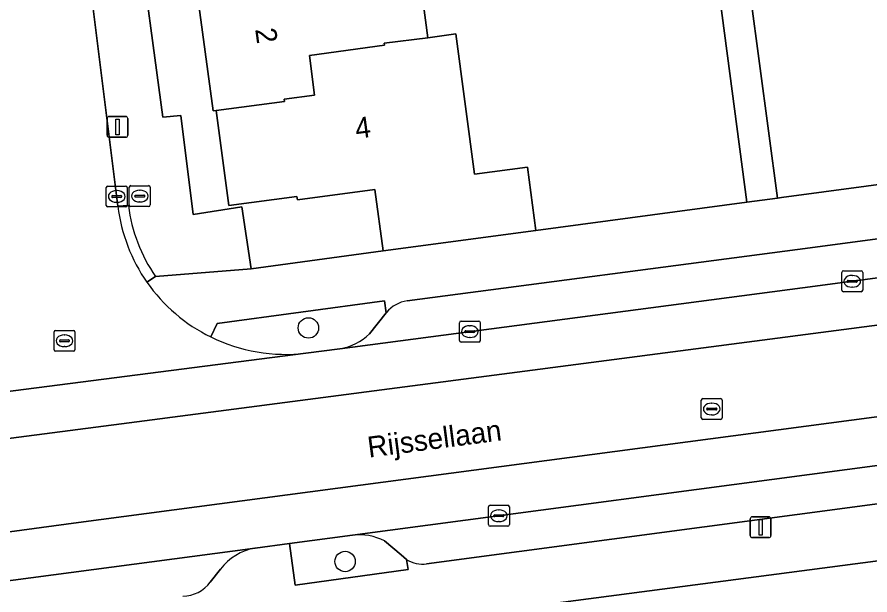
# Model space of a CAD drawing. Extents: x 158472 to 159562, y 388525 to 389606.
# Drawn here: x 159307.89 to 159348.79, y 389068.8 to 389096.5 of the extents above; entities that cross this region are included whole.
import ezdxf

# ---------------------------------------------------------------- set-up
doc = ezdxf.new("R2010")
doc.units = 0
for name, color, linetype in [('IMGEO_Boom', 7, 'Continuous'), ('IMGEO_Brandkraan', 7, 'Continuous'), ('IMGEO_Erf', 7, 'Continuous'), ('IMGEO_Groenvoorziening', 7, 'Continuous'), ('IMGEO_Kolk', 7, 'Continuous'), ('IMGEO_Lichtmast', 7, 'Continuous'), ('IMGEO_Muur', 7, 'Continuous'), ('IMGEO_Openbare_ruimte_label', 7, 'Continuous'), ('IMGEO_Pand', 7, 'Continuous'), ('IMGEO_Pand_nummerreeks', 7, 'Continuous'), ('IMGEO_Parkeervlak_open', 7, 'Continuous'), ('IMGEO_Rijbaan_lokaal_gesloten', 7, 'Continuous'), ('IMGEO_Rijbaan_lokaal_open', 7, 'Continuous'), ('IMGEO_Rioolput', 7, 'Continuous'), ('IMGEO_Voetpad_open', 7, 'Continuous')]:
    doc.layers.add(name, color=color, linetype=linetype)

msp = doc.modelspace()

# ---------------------------------------------------------------- linework, layer by layer
at = {"layer": 'IMGEO_Boom'}
for centre in [(159321.861, 389081.598), (159323.62, 389070.407)]:
    msp.add_circle(centre, 0.489, dxfattribs=at)
at = {"layer": 'IMGEO_Brandkraan'}
for p, q in [((159313.274, 389087.49), (159313.274, 389088.342)), ((159313.349, 389088.416), (159314.201, 389088.416)), ((159313.762, 389088.196), (159313.787, 389088.196)), ((159314.275, 389088.342), (159314.275, 389087.49)), ((159313.533, 389087.91), (159313.533, 389087.922)), ((159313.971, 389087.873), (159313.573, 389087.873)), ((159313.576, 389087.959), (159313.974, 389087.959)), ((159313.785, 389087.636), (159313.76, 389087.636)), ((159314.017, 389087.922), (159314.017, 389087.91)), ((159314.201, 389087.416), (159313.349, 389087.416))]:
    msp.add_line(p, q, dxfattribs=at)
for points in [[(159313.274, 389087.49), (159313.274, 389088.342)], [(159313.349, 389088.416), (159314.201, 389088.416)], [(159314.275, 389088.342), (159314.275, 389087.49)], [(159314.201, 389087.416), (159313.349, 389087.416)]]:
    msp.add_lwpolyline(points, dxfattribs=at)
for centre, radius, start, end in [((159313.351, 389088.34), 0.0765, 91.552, 178.448), ((159313.351, 389088.34), 0.0765, 91.552, 178.448), ((159314.199, 389088.34), 0.0765, 1.552, 88.448), ((159314.199, 389088.34), 0.0765, 1.552, 88.448), ((159313.573, 389087.919), 0.0403, 85.8775, 175.7526), ((159313.57, 389087.909), 0.0366, 178.938, 274.7102), ((159313.974, 389087.916), 0.043, 264.8664, 352.4533), ((159313.978, 389087.921), 0.0386, 1.7309, 96.639), ((159313.351, 389087.492), 0.0765, 181.552, 268.448), ((159313.351, 389087.492), 0.0765, 181.552, 268.448), ((159314.199, 389087.492), 0.0765, 271.552, 358.448), ((159314.199, 389087.492), 0.0765, 271.552, 358.448)]:
    msp.add_arc(centre, radius, start, end, dxfattribs=at)
for centre, major_axis, ratio, start_param, end_param in [((159313.761, 389087.916), (-0.387, 0.002), 0.722429, 4.712389, 7.853982), ((159313.786, 389087.916), (-0.39, 0.002), 0.717154, 1.570796, 4.712389)]:
    msp.add_ellipse(centre, major_axis=major_axis, ratio=ratio, start_param=start_param, end_param=end_param, dxfattribs=at)
at = {"layer": 'IMGEO_Erf'}
for points in [[(159352.211, 389139.695), (159338.881, 389137.897), (159339.745, 389131.63), (159337.073, 389131.262), (159337.271, 389129.77), (159343.723, 389130.607), (159344.119, 389127.555), (159344.516, 389124.503), (159344.912, 389121.451), (159339.925, 389120.803), (159342.437, 389102.327), (159345.018, 389102.665), (159345.65, 389097.846), (159343.069, 389097.507), (159344.352, 389087.819), (159344.54, 389087.844), (159356.483, 389089.447)], [(159314.962, 389105.339), (159315.468, 389105.407), (159314.617, 389111.648), (159313.701, 389118.362), (159318.669, 389119.016), (159317.951, 389124.469), (159313.786, 389123.89), (159311.088, 389119.793), (159314.889, 389091.7), (159315.738, 389091.785), (159316.34, 389087.03), (159318.667, 389087.401), (159319.111, 389084.425), (159325.443, 389085.296), (159325.055, 389088.233), (159321.331, 389087.741), (159321.31, 389087.9), (159318.038, 389087.467), (159317.436, 389092.022), (159317.297, 389092.004), (159316.395, 389098.619), (159316.058, 389101.088), (159314.882, 389100.929)], [(159326.741, 389101.919), (159327.588, 389095.508), (159328.939, 389095.687), (159329.828, 389088.961), (159332.36, 389089.296), (159332.761, 389086.263), (159342.881, 389087.622), (159341.594, 389097.439)], [(159374.029, 389073.695), (159324.451, 389067.191), (159325.176, 389061.486), (159328.004, 389061.857), (159327.624, 389064.755), (159333.317, 389065.501), (159333.682, 389062.727), (159333.832, 389062.747), (159334.145, 389062.788), (159339.332, 389063.469), (159339.698, 389060.676), (159339.844, 389060.695), (159340.34, 389060.76), (159345.347, 389061.417), (159350.42, 389062.083)]]:
    msp.add_lwpolyline(points, dxfattribs=at)
at = {"layer": 'IMGEO_Groenvoorziening'}
for points in [[(159325.59, 389082.317), (159325.512, 389082.892), (159317.492, 389081.805), (159317.178, 389081.166)], [(159324.796, 389081.316), (159325.59, 389082.317)], [(159321.744, 389080.39), (159323.368, 389080.603)], [(159323.976, 389071.67), (159320.95, 389071.268), (159321.23, 389069.273), (159326.638, 389070.015), (159326.571, 389070.5)], [(159326.571, 389070.5), (159326.304, 389070.725), (159325.515, 389071.389)]]:
    msp.add_lwpolyline(points, dxfattribs=at)
for centre, radius, start, end in [((159320.775, 389088.508), 8.175, 243.8999, 276.8094), ((159322.948, 389083.23), 2.66, 279.0744, 313.9915), ((159324.3, 389069.09), 2.6, 62.147, 97.1582)]:
    msp.add_arc(centre, radius, start, end, dxfattribs=at)
at = {"layer": 'IMGEO_Kolk'}
for p, q in [((159312.17, 389087.472), (159312.17, 389088.324)), ((159312.245, 389088.398), (159313.097, 389088.398)), ((159312.658, 389088.178), (159312.683, 389088.178)), ((159313.171, 389088.324), (159313.171, 389087.472)), ((159312.429, 389087.892), (159312.429, 389087.904)), ((159312.867, 389087.855), (159312.469, 389087.855)), ((159312.472, 389087.941), (159312.87, 389087.941)), ((159312.681, 389087.618), (159312.656, 389087.618)), ((159312.913, 389087.904), (159312.913, 389087.892)), ((159313.097, 389087.398), (159312.245, 389087.398)), ((159347.441, 389083.407), (159347.441, 389084.259)), ((159347.516, 389084.333), (159348.368, 389084.333)), ((159347.929, 389084.113), (159347.954, 389084.113)), ((159348.442, 389084.259), (159348.442, 389083.407)), ((159347.7, 389083.827), (159347.7, 389083.839)), ((159348.138, 389083.79), (159347.74, 389083.79)), ((159347.743, 389083.876), (159348.141, 389083.876)), ((159347.952, 389083.553), (159347.927, 389083.553)), ((159348.184, 389083.839), (159348.184, 389083.827)), ((159348.368, 389083.333), (159347.516, 389083.333)), ((159329.18, 389081.923), (159330.032, 389081.923)), ((159329.105, 389080.997), (159329.105, 389081.849)), ((159329.593, 389081.703), (159329.618, 389081.703)), ((159330.106, 389081.849), (159330.106, 389080.997)), ((159329.364, 389081.417), (159329.364, 389081.429)), ((159329.802, 389081.38), (159329.404, 389081.38)), ((159329.407, 389081.466), (159329.805, 389081.466)), ((159329.616, 389081.143), (159329.591, 389081.143)), ((159329.848, 389081.429), (159329.848, 389081.417)), ((159330.032, 389080.923), (159329.18, 389080.923)), ((159330.496, 389072.173), (159330.496, 389073.025)), ((159330.571, 389073.099), (159331.423, 389073.099)), ((159331.497, 389073.025), (159331.497, 389072.173)), ((159330.755, 389072.593), (159330.755, 389072.605)), ((159331.193, 389072.556), (159330.795, 389072.556)), ((159330.798, 389072.642), (159331.196, 389072.642)), ((159330.984, 389072.879), (159331.009, 389072.879)), ((159331.239, 389072.605), (159331.239, 389072.593)), ((159331.423, 389072.099), (159330.571, 389072.099)), ((159331.007, 389072.319), (159330.982, 389072.319))]:
    msp.add_line(p, q, dxfattribs=at)
for points in [[(159312.17, 389087.472), (159312.17, 389088.324)], [(159312.245, 389088.398), (159313.097, 389088.398)], [(159313.171, 389088.324), (159313.171, 389087.472)], [(159313.097, 389087.398), (159312.245, 389087.398)], [(159347.441, 389083.407), (159347.441, 389084.259)], [(159347.516, 389084.333), (159348.368, 389084.333)], [(159348.442, 389084.259), (159348.442, 389083.407)], [(159348.368, 389083.333), (159347.516, 389083.333)], [(159329.18, 389081.923), (159330.032, 389081.923)], [(159329.105, 389080.997), (159329.105, 389081.849)], [(159330.106, 389081.849), (159330.106, 389080.997)], [(159330.032, 389080.923), (159329.18, 389080.923)], [(159330.496, 389072.173), (159330.496, 389073.025)], [(159330.571, 389073.099), (159331.423, 389073.099)], [(159331.497, 389073.025), (159331.497, 389072.173)], [(159331.423, 389072.099), (159330.571, 389072.099)]]:
    msp.add_lwpolyline(points, dxfattribs=at)
for centre, radius, start, end in [((159312.247, 389088.322), 0.0765, 91.552, 178.448), ((159312.247, 389088.322), 0.0765, 91.552, 178.448), ((159313.095, 389088.322), 0.0765, 1.552, 88.448), ((159313.095, 389088.322), 0.0765, 1.552, 88.448), ((159312.469, 389087.901), 0.0403, 85.8775, 175.7526), ((159312.466, 389087.891), 0.0366, 178.938, 274.7102), ((159312.87, 389087.898), 0.043, 264.8664, 352.4533), ((159312.874, 389087.903), 0.0386, 1.7309, 96.639), ((159312.247, 389087.474), 0.0765, 181.552, 268.448), ((159312.247, 389087.474), 0.0765, 181.552, 268.448), ((159313.095, 389087.474), 0.0765, 271.552, 358.448), ((159313.095, 389087.474), 0.0765, 271.552, 358.448), ((159347.518, 389084.257), 0.0765, 91.552, 178.448), ((159347.518, 389084.257), 0.0765, 91.552, 178.448), ((159348.366, 389084.257), 0.0765, 1.552, 88.448), ((159348.366, 389084.257), 0.0765, 1.552, 88.448), ((159347.74, 389083.836), 0.0403, 85.8775, 175.7526), ((159347.737, 389083.826), 0.0366, 178.938, 274.7102), ((159348.141, 389083.833), 0.043, 264.8664, 352.4533), ((159348.145, 389083.838), 0.0386, 1.7309, 96.639), ((159347.518, 389083.409), 0.0765, 181.552, 268.448), ((159347.518, 389083.409), 0.0765, 181.552, 268.448), ((159348.366, 389083.409), 0.0765, 271.552, 358.448), ((159348.366, 389083.409), 0.0765, 271.552, 358.448), ((159329.182, 389081.847), 0.0765, 91.552, 178.448), ((159329.182, 389081.847), 0.0765, 91.552, 178.448), ((159330.03, 389081.847), 0.0765, 1.552, 88.448), ((159330.03, 389081.847), 0.0765, 1.552, 88.448), ((159329.404, 389081.426), 0.0403, 85.8775, 175.7526), ((159329.401, 389081.416), 0.0366, 178.938, 274.7102), ((159329.805, 389081.423), 0.043, 264.8664, 352.4533), ((159329.809, 389081.428), 0.0386, 1.7309, 96.639), ((159329.182, 389080.999), 0.0765, 181.552, 268.448), ((159329.182, 389080.999), 0.0765, 181.552, 268.448), ((159330.03, 389080.999), 0.0765, 271.552, 358.448), ((159330.03, 389080.999), 0.0765, 271.552, 358.448), ((159330.573, 389073.023), 0.0765, 91.552, 178.448), ((159330.573, 389073.023), 0.0765, 91.552, 178.448), ((159331.421, 389073.023), 0.0765, 1.552, 88.448), ((159331.421, 389073.023), 0.0765, 1.552, 88.448), ((159330.795, 389072.602), 0.0403, 85.8775, 175.7526), ((159330.792, 389072.592), 0.0366, 178.938, 274.7102), ((159331.196, 389072.599), 0.043, 264.8664, 352.4533), ((159331.2, 389072.604), 0.0386, 1.7309, 96.639), ((159330.573, 389072.175), 0.0765, 181.552, 268.448), ((159330.573, 389072.175), 0.0765, 181.552, 268.448), ((159331.421, 389072.175), 0.0765, 271.552, 358.448), ((159331.421, 389072.175), 0.0765, 271.552, 358.448)]:
    msp.add_arc(centre, radius, start, end, dxfattribs=at)
for centre, major_axis, ratio, start_param, end_param in [((159312.657, 389087.898), (-0.387, 0.002), 0.722429, 4.712389, 7.853982), ((159312.682, 389087.898), (-0.39, 0.002), 0.717154, 1.570796, 4.712389), ((159347.928, 389083.833), (-0.387, 0.002), 0.722429, 4.712389, 7.853982), ((159347.953, 389083.833), (-0.39, 0.002), 0.717154, 1.570796, 4.712389), ((159329.592, 389081.423), (-0.387, 0.002), 0.722429, 4.712389, 7.853982), ((159329.617, 389081.423), (-0.39, 0.002), 0.717154, 1.570796, 4.712389), ((159330.983, 389072.599), (-0.387, 0.002), 0.722429, 4.712389, 7.853982), ((159331.008, 389072.599), (-0.39, 0.002), 0.717154, 1.570796, 4.712389)]:
    msp.add_ellipse(centre, major_axis=major_axis, ratio=ratio, start_param=start_param, end_param=end_param, dxfattribs=at)
at = {"layer": 'IMGEO_Lichtmast'}
for p, q in [((159312.31, 389091.734), (159313.1, 389091.734)), ((159313.1, 389091.734), (159312.31, 389091.734)), ((159312.21, 389090.834), (159312.21, 389091.634)), ((159312.21, 389091.634), (159312.21, 389090.834)), ((159313.2, 389091.634), (159313.2, 389090.834)), ((159313.2, 389090.834), (159313.2, 389091.634)), ((159313.1, 389090.734), (159312.31, 389090.734)), ((159312.31, 389090.734), (159313.1, 389090.734)), ((159343.15, 389072.55), (159343.94, 389072.55)), ((159343.94, 389072.55), (159343.15, 389072.55)), ((159343.05, 389071.65), (159343.05, 389072.45)), ((159343.05, 389072.45), (159343.05, 389071.65)), ((159344.04, 389072.45), (159344.04, 389071.65)), ((159344.04, 389071.65), (159344.04, 389072.45)), ((159343.94, 389071.55), (159343.15, 389071.55)), ((159343.15, 389071.55), (159343.94, 389071.55))]:
    msp.add_line(p, q, dxfattribs=at)
for points in [[(159312.63, 389091.609), (159312.78, 389091.609), (159312.78, 389090.859), (159312.63, 389090.859), (159312.63, 389091.609)], [(159343.47, 389072.425), (159343.62, 389072.425), (159343.62, 389071.675), (159343.47, 389071.675), (159343.47, 389072.425)]]:
    msp.add_lwpolyline(points, dxfattribs=at)
for centre, start, end in [((159312.31, 389091.634), 90, 180), ((159312.31, 389091.634), 90, 180), ((159313.1, 389091.634), 0, 90), ((159313.1, 389091.634), 360, 90), ((159312.31, 389090.834), 180, 270), ((159312.31, 389090.834), 180, 270), ((159313.1, 389090.834), 270, 0), ((159313.1, 389090.834), 270, 0), ((159343.15, 389072.45), 90, 180), ((159343.15, 389072.45), 90, 180), ((159343.94, 389072.45), 0, 90), ((159343.94, 389072.45), 360, 90), ((159343.15, 389071.65), 180, 270), ((159343.15, 389071.65), 180, 270), ((159343.94, 389071.65), 270, 0), ((159343.94, 389071.65), 270, 0)]:
    msp.add_arc(centre, 0.1, start, end, dxfattribs=at)
at = {"layer": 'IMGEO_Muur'}
msp.add_lwpolyline([(159344.54, 389087.844), (159356.483, 389089.447)], dxfattribs=at)
at = {"layer": 'IMGEO_Pand'}
for points in [[(159316.395, 389098.619), (159317.297, 389092.004), (159317.436, 389092.022), (159320.708, 389092.455), (159320.697, 389092.554), (159322.159, 389092.747), (159321.908, 389094.652), (159325.512, 389095.144), (159325.498, 389095.243), (159327.588, 389095.508), (159326.741, 389101.919), (159321.018, 389101.17), (159321.269, 389099.261)], [(159327.588, 389095.508), (159325.498, 389095.243), (159325.512, 389095.144), (159321.908, 389094.652), (159322.159, 389092.747), (159320.697, 389092.554), (159320.708, 389092.455), (159317.436, 389092.022), (159318.038, 389087.467), (159321.31, 389087.9), (159321.331, 389087.741), (159325.055, 389088.233), (159325.443, 389085.296), (159332.761, 389086.263), (159332.36, 389089.296), (159329.828, 389088.961), (159328.939, 389095.687)]]:
    msp.add_lwpolyline(points, close=True, dxfattribs=at)
at = {"layer": 'IMGEO_Parkeervlak_open'}
for points in [[(159363.816, 389087.815), (159345.307, 389085.35), (159326.595, 389082.895)], [(159323.368, 389080.603), (159345.55, 389083.513), (159367.761, 389086.478)], [(159325.611, 389082.343), (159325.59, 389082.317), (159324.796, 389081.316)], [(159372.198, 389077.979), (159349.508, 389075.057), (159323.976, 389071.67)], [(159327.53, 389070.295), (159349.745, 389073.243), (159368.886, 389075.707)], [(159325.515, 389071.389), (159326.304, 389070.725), (159326.571, 389070.5)], [(159319.301, 389071.049), (159286.177, 389066.661), (159256.589, 389062.588)], [(159317.158, 389069.418), (159317.643, 389070.044)]]:
    msp.add_lwpolyline(points, dxfattribs=at)
for centre, radius, start, end in [((159326.808, 389081.363), 1.547, 97.8997, 140.683), ((159322.948, 389083.23), 2.66, 279.0744, 313.9915), ((159324.3, 389069.09), 2.6, 62.147, 97.1582), ((159319.789, 389068.373), 2.72, 100.3421, 142.1023), ((159327.321, 389071.661), 1.382, 237.1522, 278.7154), ((159315.817, 389070.417), 1.672, 270.8202, 323.3148)]:
    msp.add_arc(centre, radius, start, end, dxfattribs=at)
at = {"layer": 'IMGEO_Rijbaan_lokaal_gesloten'}
for points in [[(159418.501, 389092.976), (159412.98, 389091.5), (159407.81, 389090.242), (159403.022, 389089.274), (159397.749, 389088.278), (159393.36, 389087.565), (159388.584, 389086.94), (159366.621, 389084.011), (159340.073, 389080.552), (159312.897, 389077.011), (159290.234, 389074.059), (159274.487, 389072.007), (159267.148, 389071.036), (159262.964, 389070.46), (159261.301, 389070.285), (159251.185, 389069.223), (159237.567, 389067.949), (159235.659, 389068.122), (159233.867, 389068.411), (159231.939, 389069.124), (159229.973, 389070.213), (159228.98, 389071.135), (159235.794, 389052.158)], [(159251.185, 389069.223), (159261.301, 389070.285), (159262.964, 389070.46), (159267.148, 389071.036), (159274.487, 389072.007), (159290.234, 389074.059), (159312.897, 389077.011), (159340.073, 389080.552), (159366.621, 389084.011), (159388.584, 389086.94), (159393.36, 389087.565), (159397.749, 389088.278), (159403.022, 389089.274), (159407.81, 389090.242), (159412.98, 389091.5), (159418.501, 389092.976)], [(159399.634, 389090.989), (159394.856, 389090.182), (159392.53, 389089.725), (159389.396, 389089.326), (159367.761, 389086.478), (159345.55, 389083.513), (159323.368, 389080.603), (159321.744, 389080.39), (159299.114, 389077.486), (159298.366, 389077.387), (159273.397, 389074.097), (159265.956, 389073.153), (159261.582, 389072.573), (159255.975, 389071.96), (159255.565, 389071.915), (159252.216, 389071.601), (159242.945, 389070.731), (159238.35, 389070.282)], [(159400.63, 389083.682), (159392.747, 389082.881), (159356.839, 389078.367), (159310.832, 389072.27), (159256.702, 389064.963), (159248.545, 389063.862)], [(159248.545, 389063.862), (159256.702, 389064.963), (159310.832, 389072.27), (159356.839, 389078.367), (159392.747, 389082.881)], [(159247.564, 389061.345), (159253.316, 389062.137), (159256.589, 389062.588), (159286.177, 389066.661), (159319.301, 389071.049), (159320.95, 389071.268), (159323.976, 389071.67), (159349.508, 389075.057), (159372.198, 389077.979), (159373.643, 389078.165), (159377.9, 389078.713), (159391.266, 389080.434), (159400.896, 389081.349), (159401.887, 389081.525), (159402.873, 389081.603)]]:
    msp.add_lwpolyline(points, dxfattribs=at)
at = {"layer": 'IMGEO_Rijbaan_lokaal_open'}
for points in [[(159312.729, 389087.427), (159311.197, 389099.595), (159309.066, 389116.649)], [(159299.114, 389077.486), (159321.744, 389080.39)]]:
    msp.add_lwpolyline(points, dxfattribs=at)
for centre, radius, start, end in [((159320.717, 389088.386), 8.045, 186.8445, 214.8801), ((159320.774, 389088.467), 8.138, 215.1195, 243.7798), ((159320.775, 389088.508), 8.175, 243.8999, 276.8094)]:
    msp.add_arc(centre, radius, start, end, dxfattribs=at)
at = {"layer": 'IMGEO_Rioolput'}
for p, q in [((159309.74, 389081.482), (159310.592, 389081.482)), ((159309.665, 389080.556), (159309.665, 389081.408)), ((159310.153, 389081.262), (159310.178, 389081.262)), ((159310.666, 389081.408), (159310.666, 389080.556)), ((159309.924, 389080.976), (159309.924, 389080.988)), ((159310.362, 389080.939), (159309.964, 389080.939)), ((159309.967, 389081.025), (159310.365, 389081.025)), ((159310.176, 389080.702), (159310.151, 389080.702)), ((159310.408, 389080.988), (159310.408, 389080.976)), ((159310.592, 389080.482), (159309.74, 389080.482)), ((159340.776, 389078.213), (159341.628, 389078.213)), ((159340.701, 389077.287), (159340.701, 389078.139)), ((159341.189, 389077.993), (159341.214, 389077.993)), ((159341.702, 389078.139), (159341.702, 389077.287)), ((159340.96, 389077.707), (159340.96, 389077.719)), ((159341.398, 389077.67), (159341, 389077.67)), ((159341.003, 389077.756), (159341.401, 389077.756)), ((159341.212, 389077.433), (159341.187, 389077.433)), ((159341.444, 389077.719), (159341.444, 389077.707)), ((159341.628, 389077.213), (159340.776, 389077.213))]:
    msp.add_line(p, q, dxfattribs=at)
for points in [[(159309.74, 389081.482), (159310.592, 389081.482)], [(159309.665, 389080.556), (159309.665, 389081.408)], [(159310.666, 389081.408), (159310.666, 389080.556)], [(159310.592, 389080.482), (159309.74, 389080.482)], [(159340.776, 389078.213), (159341.628, 389078.213)], [(159340.701, 389077.287), (159340.701, 389078.139)], [(159341.702, 389078.139), (159341.702, 389077.287)], [(159341.628, 389077.213), (159340.776, 389077.213)]]:
    msp.add_lwpolyline(points, dxfattribs=at)
for centre, radius, start, end in [((159309.742, 389081.406), 0.0765, 91.552, 178.448), ((159309.742, 389081.406), 0.0765, 91.552, 178.448), ((159310.59, 389081.406), 0.0765, 1.552, 88.448), ((159310.59, 389081.406), 0.0765, 1.552, 88.448), ((159309.964, 389080.985), 0.0403, 85.8775, 175.7526), ((159309.961, 389080.975), 0.0366, 178.938, 274.7102), ((159310.365, 389080.982), 0.043, 264.8664, 352.4533), ((159310.369, 389080.987), 0.0386, 1.7309, 96.639), ((159309.742, 389080.558), 0.0765, 181.552, 268.448), ((159309.742, 389080.558), 0.0765, 181.552, 268.448), ((159310.59, 389080.558), 0.0765, 271.552, 358.448), ((159310.59, 389080.558), 0.0765, 271.552, 358.448), ((159340.778, 389078.137), 0.0765, 91.552, 178.448), ((159340.778, 389078.137), 0.0765, 91.552, 178.448), ((159341.626, 389078.137), 0.0765, 1.552, 88.448), ((159341.626, 389078.137), 0.0765, 1.552, 88.448), ((159341, 389077.716), 0.0403, 85.8775, 175.7526), ((159340.997, 389077.706), 0.0366, 178.938, 274.7102), ((159341.401, 389077.713), 0.043, 264.8664, 352.4533), ((159341.405, 389077.718), 0.0386, 1.7309, 96.639), ((159340.778, 389077.289), 0.0765, 181.552, 268.448), ((159340.778, 389077.289), 0.0765, 181.552, 268.448), ((159341.626, 389077.289), 0.0765, 271.552, 358.448), ((159341.626, 389077.289), 0.0765, 271.552, 358.448)]:
    msp.add_arc(centre, radius, start, end, dxfattribs=at)
for centre, major_axis, ratio, start_param, end_param in [((159310.152, 389080.982), (-0.387, 0.002), 0.722429, 4.712389, 7.853982), ((159310.177, 389080.982), (-0.39, 0.002), 0.717154, 1.570796, 4.712389), ((159341.188, 389077.713), (-0.387, 0.002), 0.722429, 4.712389, 7.853982), ((159341.213, 389077.713), (-0.39, 0.002), 0.717154, 1.570796, 4.712389)]:
    msp.add_ellipse(centre, major_axis=major_axis, ratio=ratio, start_param=start_param, end_param=end_param, dxfattribs=at)
at = {"layer": 'IMGEO_Voetpad_open'}
msp.add_lwpolyline([(159339.925, 389120.803), (159338.46, 389120.613), (159338.772, 389118.99), (159339.6, 389112.644), (159340.783, 389103.622), (159341.272, 389103.686), (159342.083, 389097.503), (159341.594, 389097.439), (159342.881, 389087.622), (159344.352, 389087.819), (159343.069, 389097.507), (159342.437, 389102.327)], close=True, dxfattribs=at)
for points in [[(159314.537, 389084.058), (159319.111, 389084.425), (159318.667, 389087.401), (159316.34, 389087.03), (159315.738, 389091.785), (159314.889, 389091.7), (159311.088, 389119.793)], [(159309.066, 389116.649), (159311.197, 389099.595), (159312.729, 389087.427), (159313.229, 389087.458)], [(159374.064, 389091.829), (159369.587, 389091.214), (159363.748, 389090.412), (159356.483, 389089.447), (159344.54, 389087.844), (159344.352, 389087.819), (159342.881, 389087.622), (159332.761, 389086.263), (159325.443, 389085.296), (159319.111, 389084.425), (159314.537, 389084.058), (159314.117, 389083.785)], [(159326.595, 389082.895), (159345.307, 389085.35), (159363.816, 389087.815)], [(159313.229, 389087.458), (159312.729, 389087.427)], [(159314.117, 389083.785), (159314.537, 389084.058)], [(159317.178, 389081.166), (159317.492, 389081.805), (159325.512, 389082.892), (159325.59, 389082.317), (159325.611, 389082.343)], [(159368.886, 389075.707), (159349.745, 389073.243), (159327.53, 389070.295)], [(159259.488, 389061.583), (159259.543, 389061.146), (159253.531, 389060.385), (159253.316, 389062.137), (159247.564, 389061.345), (159244.867, 389056.334), (159255.676, 389058.036), (159263.377, 389059.145), (159270.077, 389060.054), (159273.014, 389060.416), (159321.256, 389066.717), (159324.451, 389067.191), (159374.029, 389073.695)], [(159326.571, 389070.5), (159326.638, 389070.015), (159321.23, 389069.273), (159320.95, 389071.268), (159319.301, 389071.049)], [(159317.643, 389070.044), (159317.158, 389069.418)]]:
    msp.add_lwpolyline(points, dxfattribs=at)
for centre, radius, start, end in [((159320.717, 389088.386), 8.045, 186.8445, 214.8801), ((159320.726, 389088.391), 7.555, 187.0912, 214.9929), ((159320.726, 389088.391), 7.555, 187.0912, 214.9929), ((159320.774, 389088.467), 8.138, 215.1195, 243.7798), ((159326.808, 389081.363), 1.547, 97.8997, 140.683), ((159319.789, 389068.373), 2.72, 100.3421, 142.1023), ((159327.321, 389071.661), 1.382, 237.1522, 278.7154), ((159315.817, 389070.417), 1.672, 270.8202, 323.3148)]:
    msp.add_arc(centre, radius, start, end, dxfattribs=at)

# ---------------------------------------------------------------- texts
at = {"layer": 'IMGEO_Openbare_ruimte_label'}
msp.add_text('Rijssellaan', height=1, rotation=7.4092, dxfattribs=at).set_placement((159324.761, 389075.383))
at = {"layer": 'IMGEO_Pand_nummerreeks'}
for s, rotation, p in [('2', 277.7689, (159319.307, 389095.914)), ('4', 7.5261, (159324.164, 389090.657))]:
    msp.add_text(s, height=1, rotation=rotation, dxfattribs=at).set_placement(p)

doc.saveas('drawing.dxf')
